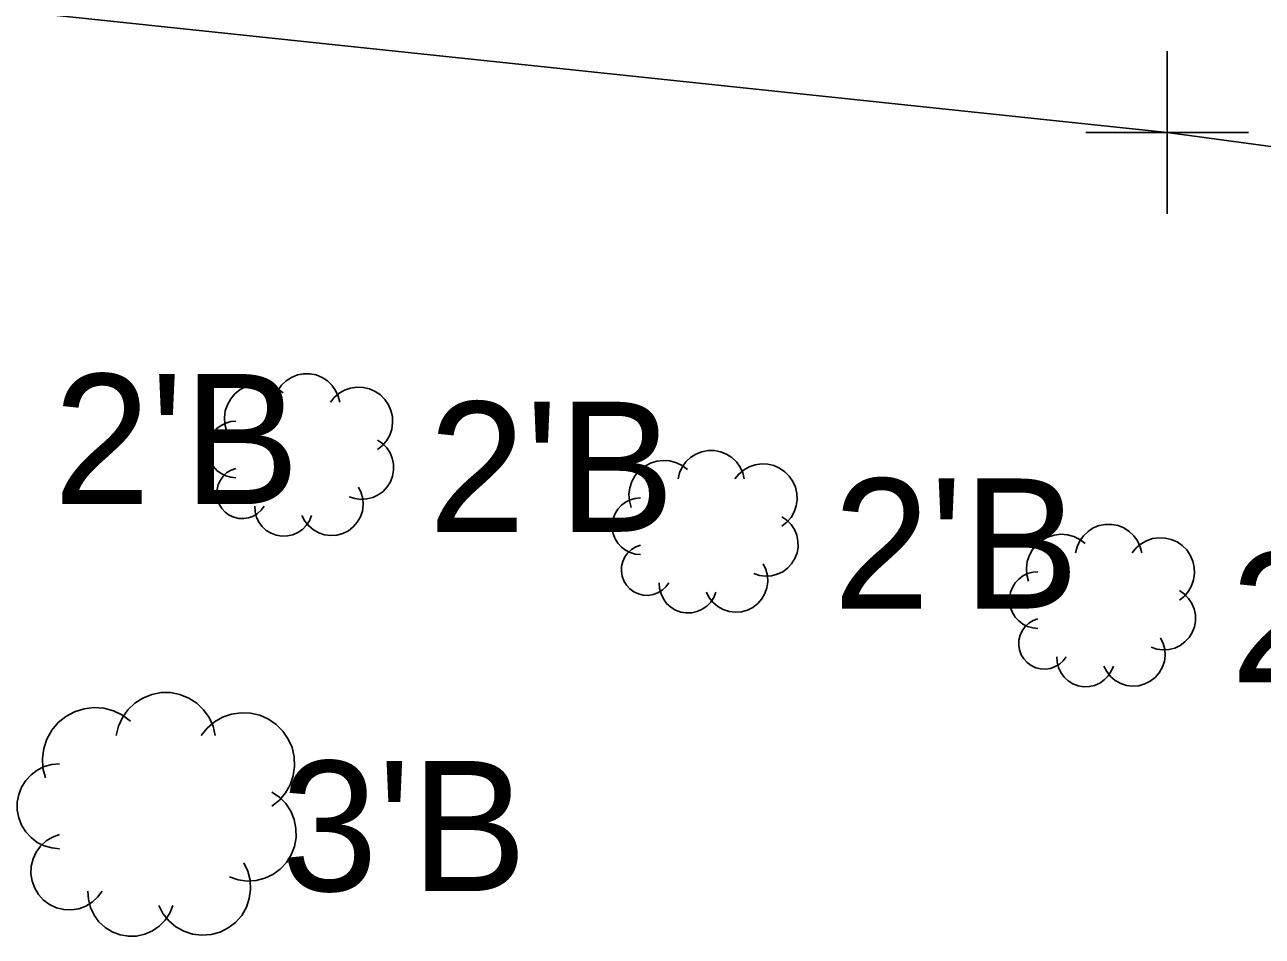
# Model space of a CAD drawing. Extents: x 1363693 to 1365209, y 422201 to 424153.
# Drawn here: x 1364152.05 to 1364167.27, y 423075.3 to 423086.51 of the extents above; entities that cross this region are included whole.
import ezdxf

# ---------------------------------------------------------------- set-up
doc = ezdxf.new("R2010")
doc.units = 0
for name, color, linetype in [('SV_X_Random_Point', 7, 'Continuous'), ('VG_X_Cells', 7, 'Continuous'), ('VG_X_Flower_Bed', 7, 'Continuous'), ('VG_X_Text', 7, 'Continuous')]:
    doc.layers.add(name, color=color, linetype=linetype)

msp = doc.modelspace()

# ---------------------------------------------------------------- linework, layer by layer
at = {"layer": 'SV_X_Random_Point'}
for p, q in [((1364166.099, 423084.186), (1364166.099, 423086.186)), ((1364165.099, 423085.186), (1364167.099, 423085.186))]:
    msp.add_line(p, q, dxfattribs=at)
at = {"layer": 'VG_X_Cells'}
for points in [[(1364155.922, 423081.868), (1364155.903, 423081.943), (1364155.871, 423082.014), (1364155.826, 423082.078), (1364155.769, 423082.132), (1364155.704, 423082.174), (1364155.631, 423082.203), (1364155.555, 423082.218), (1364155.476, 423082.218), (1364155.4, 423082.203), (1364155.327, 423082.174), (1364155.262, 423082.132), (1364155.205, 423082.078), (1364155.16, 423082.014), (1364155.127, 423081.943), (1364155.109, 423081.868)], [(1364155.225, 423081.984), (1364155.16, 423082.033), (1364155.087, 423082.068), (1364155.008, 423082.09), (1364154.926, 423082.096), (1364154.845, 423082.086), (1364154.767, 423082.062), (1364154.696, 423082.023), (1364154.632, 423081.972), (1364154.58, 423081.909), (1364154.54, 423081.838), (1364154.514, 423081.761), (1364154.504, 423081.68), (1364154.509, 423081.598), (1364154.529, 423081.519)], [(1364156.386, 423081.287), (1364156.447, 423081.336), (1364156.497, 423081.395), (1364156.536, 423081.463), (1364156.561, 423081.537), (1364156.572, 423081.613), (1364156.569, 423081.691), (1364156.551, 423081.767), (1364156.52, 423081.838), (1364156.476, 423081.903), (1364156.421, 423081.958), (1364156.357, 423082.001), (1364156.286, 423082.033), (1364156.21, 423082.05), (1364156.132, 423082.053), (1364156.055, 423082.042), (1364155.982, 423082.017), (1364155.914, 423081.978), (1364155.855, 423081.928), (1364155.806, 423081.868)], [(1364154.645, 423081.635), (1364154.581, 423081.629), (1364154.519, 423081.612), (1364154.461, 423081.583), (1364154.41, 423081.544), (1364154.367, 423081.497), (1364154.333, 423081.442), (1364154.31, 423081.382), (1364154.298, 423081.319), (1364154.298, 423081.255), (1364154.31, 423081.192), (1364154.333, 423081.132), (1364154.367, 423081.077), (1364154.41, 423081.03), (1364154.461, 423080.991), (1364154.519, 423080.962), (1364154.581, 423080.945), (1364154.645, 423080.939)], [(1364156.038, 423080.706), (1364156.108, 423080.683), (1364156.182, 423080.673), (1364156.256, 423080.678), (1364156.328, 423080.696), (1364156.395, 423080.728), (1364156.454, 423080.772), (1364156.505, 423080.826), (1364156.544, 423080.889), (1364156.571, 423080.958), (1364156.584, 423081.031), (1364156.583, 423081.105), (1364156.568, 423081.178), (1364156.54, 423081.246), (1364156.499, 423081.308), (1364156.447, 423081.361), (1364156.386, 423081.403)], [(1364160.201, 423081.04), (1364160.136, 423081.089), (1364160.063, 423081.124), (1364159.984, 423081.146), (1364159.902, 423081.152), (1364159.821, 423081.142), (1364159.743, 423081.118), (1364159.672, 423081.079), (1364159.608, 423081.028), (1364159.556, 423080.965), (1364159.516, 423080.894), (1364159.49, 423080.817), (1364159.48, 423080.736), (1364159.485, 423080.654), (1364159.505, 423080.575)], [(1364160.898, 423080.924), (1364160.879, 423080.999), (1364160.847, 423081.07), (1364160.802, 423081.134), (1364160.745, 423081.188), (1364160.68, 423081.23), (1364160.607, 423081.259), (1364160.531, 423081.274), (1364160.452, 423081.274), (1364160.376, 423081.259), (1364160.303, 423081.23), (1364160.238, 423081.188), (1364160.181, 423081.134), (1364160.136, 423081.07), (1364160.103, 423080.999), (1364160.085, 423080.924)], [(1364154.645, 423081.055), (1364154.587, 423081.034), (1364154.534, 423081.002), (1364154.489, 423080.96), (1364154.453, 423080.91), (1364154.427, 423080.855), (1364154.412, 423080.795), (1364154.41, 423080.734), (1364154.419, 423080.673), (1364154.44, 423080.615), (1364154.472, 423080.563), (1364154.514, 423080.517), (1364154.563, 423080.481), (1364154.619, 423080.455), (1364154.679, 423080.44), (1364154.74, 423080.437), (1364154.801, 423080.447), (1364154.859, 423080.468), (1364154.911, 423080.499), (1364154.957, 423080.541), (1364154.993, 423080.59)], [(1364161.362, 423080.343), (1364161.423, 423080.392), (1364161.473, 423080.451), (1364161.512, 423080.519), (1364161.537, 423080.593), (1364161.548, 423080.669), (1364161.545, 423080.747), (1364161.527, 423080.823), (1364161.496, 423080.894), (1364161.452, 423080.959), (1364161.397, 423081.014), (1364161.333, 423081.057), (1364161.262, 423081.089), (1364161.186, 423081.106), (1364161.108, 423081.109), (1364161.031, 423081.098), (1364160.958, 423081.073), (1364160.89, 423081.034), (1364160.831, 423080.984), (1364160.782, 423080.924)], [(1364155.457, 423080.474), (1364155.492, 423080.407), (1364155.54, 423080.347), (1364155.597, 423080.298), (1364155.664, 423080.261), (1364155.736, 423080.238), (1364155.811, 423080.229), (1364155.887, 423080.234), (1364155.96, 423080.255), (1364156.028, 423080.288), (1364156.088, 423080.335), (1364156.138, 423080.392), (1364156.176, 423080.458), (1364156.201, 423080.53), (1364156.211, 423080.605), (1364156.206, 423080.681), (1364156.187, 423080.754), (1364156.154, 423080.823)], [(1364159.621, 423080.691), (1364159.557, 423080.685), (1364159.495, 423080.668), (1364159.437, 423080.639), (1364159.386, 423080.6), (1364159.343, 423080.553), (1364159.309, 423080.498), (1364159.286, 423080.438), (1364159.274, 423080.375), (1364159.274, 423080.311), (1364159.286, 423080.248), (1364159.309, 423080.188), (1364159.343, 423080.133), (1364159.386, 423080.086), (1364159.437, 423080.047), (1364159.495, 423080.018), (1364159.557, 423080.001), (1364159.621, 423079.995)], [(1364154.877, 423080.59), (1364154.881, 423080.522), (1364154.898, 423080.456), (1364154.927, 423080.394), (1364154.967, 423080.338), (1364155.018, 423080.292), (1364155.076, 423080.256), (1364155.14, 423080.232), (1364155.208, 423080.221), (1364155.277, 423080.223), (1364155.343, 423080.238), (1364155.406, 423080.265), (1364155.462, 423080.304), (1364155.51, 423080.353), (1364155.548, 423080.411), (1364155.574, 423080.474)], [(1364161.014, 423079.762), (1364161.084, 423079.739), (1364161.158, 423079.729), (1364161.232, 423079.734), (1364161.304, 423079.752), (1364161.371, 423079.784), (1364161.43, 423079.828), (1364161.481, 423079.882), (1364161.52, 423079.945), (1364161.547, 423080.014), (1364161.56, 423080.087), (1364161.559, 423080.161), (1364161.544, 423080.234), (1364161.516, 423080.302), (1364161.475, 423080.364), (1364161.423, 423080.417), (1364161.362, 423080.459)], [(1364165.787, 423080.016), (1364165.768, 423080.091), (1364165.736, 423080.162), (1364165.691, 423080.226), (1364165.634, 423080.28), (1364165.569, 423080.322), (1364165.496, 423080.351), (1364165.42, 423080.366), (1364165.341, 423080.366), (1364165.265, 423080.351), (1364165.192, 423080.322), (1364165.127, 423080.28), (1364165.07, 423080.226), (1364165.025, 423080.162), (1364164.992, 423080.091), (1364164.974, 423080.016)], [(1364165.09, 423080.132), (1364165.025, 423080.181), (1364164.952, 423080.216), (1364164.873, 423080.238), (1364164.791, 423080.244), (1364164.71, 423080.234), (1364164.632, 423080.21), (1364164.561, 423080.171), (1364164.497, 423080.12), (1364164.445, 423080.057), (1364164.405, 423079.986), (1364164.379, 423079.909), (1364164.369, 423079.828), (1364164.374, 423079.746), (1364164.394, 423079.667)], [(1364159.621, 423080.111), (1364159.563, 423080.09), (1364159.51, 423080.058), (1364159.465, 423080.016), (1364159.429, 423079.966), (1364159.403, 423079.911), (1364159.388, 423079.851), (1364159.386, 423079.79), (1364159.395, 423079.729), (1364159.416, 423079.671), (1364159.448, 423079.619), (1364159.49, 423079.573), (1364159.539, 423079.537), (1364159.595, 423079.511), (1364159.655, 423079.496), (1364159.716, 423079.493), (1364159.777, 423079.503), (1364159.835, 423079.524), (1364159.887, 423079.555), (1364159.933, 423079.597), (1364159.969, 423079.646)], [(1364166.251, 423079.435), (1364166.312, 423079.484), (1364166.362, 423079.543), (1364166.401, 423079.611), (1364166.426, 423079.685), (1364166.437, 423079.761), (1364166.434, 423079.839), (1364166.416, 423079.915), (1364166.385, 423079.986), (1364166.341, 423080.051), (1364166.286, 423080.106), (1364166.222, 423080.149), (1364166.151, 423080.181), (1364166.075, 423080.198), (1364165.997, 423080.201), (1364165.92, 423080.19), (1364165.847, 423080.165), (1364165.779, 423080.126), (1364165.72, 423080.076), (1364165.671, 423080.016)], [(1364160.433, 423079.53), (1364160.468, 423079.463), (1364160.516, 423079.403), (1364160.573, 423079.354), (1364160.64, 423079.317), (1364160.712, 423079.294), (1364160.787, 423079.285), (1364160.863, 423079.29), (1364160.936, 423079.311), (1364161.004, 423079.344), (1364161.064, 423079.391), (1364161.114, 423079.448), (1364161.152, 423079.514), (1364161.177, 423079.586), (1364161.187, 423079.661), (1364161.182, 423079.737), (1364161.163, 423079.81), (1364161.13, 423079.879)], [(1364164.51, 423079.783), (1364164.446, 423079.777), (1364164.384, 423079.76), (1364164.326, 423079.731), (1364164.275, 423079.692), (1364164.232, 423079.645), (1364164.198, 423079.59), (1364164.175, 423079.53), (1364164.163, 423079.467), (1364164.163, 423079.403), (1364164.175, 423079.34), (1364164.198, 423079.28), (1364164.232, 423079.225), (1364164.275, 423079.178), (1364164.326, 423079.139), (1364164.384, 423079.11), (1364164.446, 423079.093), (1364164.51, 423079.087)], [(1364159.853, 423079.646), (1364159.857, 423079.578), (1364159.874, 423079.512), (1364159.903, 423079.45), (1364159.943, 423079.394), (1364159.994, 423079.348), (1364160.052, 423079.312), (1364160.116, 423079.288), (1364160.184, 423079.277), (1364160.253, 423079.279), (1364160.319, 423079.294), (1364160.382, 423079.321), (1364160.438, 423079.36), (1364160.486, 423079.409), (1364160.524, 423079.467), (1364160.55, 423079.53)], [(1364165.903, 423078.854), (1364165.973, 423078.831), (1364166.047, 423078.821), (1364166.121, 423078.826), (1364166.193, 423078.844), (1364166.26, 423078.876), (1364166.319, 423078.92), (1364166.37, 423078.974), (1364166.409, 423079.037), (1364166.436, 423079.106), (1364166.449, 423079.179), (1364166.448, 423079.253), (1364166.433, 423079.326), (1364166.405, 423079.394), (1364166.364, 423079.456), (1364166.312, 423079.509), (1364166.251, 423079.551)], [(1364164.51, 423079.203), (1364164.452, 423079.182), (1364164.399, 423079.15), (1364164.354, 423079.108), (1364164.318, 423079.058), (1364164.292, 423079.003), (1364164.277, 423078.943), (1364164.275, 423078.882), (1364164.284, 423078.821), (1364164.305, 423078.763), (1364164.337, 423078.711), (1364164.379, 423078.665), (1364164.428, 423078.629), (1364164.484, 423078.603), (1364164.544, 423078.588), (1364164.605, 423078.585), (1364164.666, 423078.595), (1364164.724, 423078.616), (1364164.776, 423078.647), (1364164.822, 423078.689), (1364164.858, 423078.738)], [(1364165.322, 423078.622), (1364165.357, 423078.555), (1364165.405, 423078.495), (1364165.462, 423078.446), (1364165.529, 423078.409), (1364165.601, 423078.386), (1364165.676, 423078.377), (1364165.752, 423078.382), (1364165.825, 423078.403), (1364165.893, 423078.436), (1364165.953, 423078.483), (1364166.003, 423078.54), (1364166.041, 423078.606), (1364166.066, 423078.678), (1364166.076, 423078.753), (1364166.071, 423078.829), (1364166.052, 423078.902), (1364166.019, 423078.971)], [(1364164.742, 423078.738), (1364164.746, 423078.67), (1364164.763, 423078.604), (1364164.792, 423078.542), (1364164.832, 423078.486), (1364164.883, 423078.44), (1364164.941, 423078.404), (1364165.005, 423078.38), (1364165.073, 423078.369), (1364165.142, 423078.371), (1364165.208, 423078.386), (1364165.271, 423078.413), (1364165.327, 423078.452), (1364165.375, 423078.501), (1364165.413, 423078.559), (1364165.439, 423078.622)], [(1364154.391, 423077.77), (1364154.364, 423077.884), (1364154.315, 423077.991), (1364154.247, 423078.086), (1364154.163, 423078.167), (1364154.064, 423078.23), (1364153.955, 423078.274), (1364153.84, 423078.296), (1364153.723, 423078.296), (1364153.608, 423078.274), (1364153.499, 423078.23), (1364153.401, 423078.167), (1364153.316, 423078.086), (1364153.248, 423077.991), (1364153.2, 423077.884), (1364153.172, 423077.77)], [(1364153.346, 423077.944), (1364153.248, 423078.018), (1364153.138, 423078.072), (1364153.02, 423078.104), (1364152.898, 423078.113), (1364152.776, 423078.099), (1364152.66, 423078.062), (1364152.552, 423078.004), (1364152.457, 423077.927), (1364152.378, 423077.833), (1364152.318, 423077.726), (1364152.28, 423077.61), (1364152.264, 423077.489), (1364152.271, 423077.366), (1364152.301, 423077.248)], [(1364155.088, 423076.9), (1364155.179, 423076.973), (1364155.254, 423077.062), (1364155.312, 423077.163), (1364155.35, 423077.274), (1364155.367, 423077.389), (1364155.362, 423077.506), (1364155.336, 423077.62), (1364155.289, 423077.726), (1364155.223, 423077.823), (1364155.14, 423077.905), (1364155.044, 423077.971), (1364154.937, 423078.018), (1364154.823, 423078.044), (1364154.707, 423078.049), (1364154.591, 423078.032), (1364154.481, 423077.994), (1364154.38, 423077.936), (1364154.291, 423077.861), (1364154.217, 423077.77)], [(1364152.476, 423077.422), (1364152.379, 423077.413), (1364152.287, 423077.387), (1364152.2, 423077.344), (1364152.124, 423077.286), (1364152.059, 423077.214), (1364152.008, 423077.132), (1364151.973, 423077.042), (1364151.955, 423076.948), (1364151.955, 423076.851), (1364151.973, 423076.757), (1364152.008, 423076.667), (1364152.059, 423076.585), (1364152.124, 423076.513), (1364152.2, 423076.455), (1364152.287, 423076.412), (1364152.379, 423076.386), (1364152.476, 423076.377)], [(1364154.565, 423076.029), (1364154.671, 423075.994), (1364154.781, 423075.979), (1364154.892, 423075.986), (1364155, 423076.013), (1364155.1, 423076.061), (1364155.19, 423076.126), (1364155.266, 423076.208), (1364155.325, 423076.302), (1364155.365, 423076.406), (1364155.385, 423076.515), (1364155.383, 423076.626), (1364155.361, 423076.735), (1364155.318, 423076.838), (1364155.257, 423076.931), (1364155.179, 423077.01), (1364155.088, 423077.074)], [(1364152.476, 423076.551), (1364152.389, 423076.519), (1364152.31, 423076.472), (1364152.242, 423076.409), (1364152.188, 423076.335), (1364152.149, 423076.251), (1364152.127, 423076.162), (1364152.123, 423076.069), (1364152.137, 423075.978), (1364152.169, 423075.892), (1364152.217, 423075.813), (1364152.279, 423075.745), (1364152.353, 423075.69), (1364152.437, 423075.651), (1364152.526, 423075.629), (1364152.618, 423075.625), (1364152.71, 423075.639), (1364152.796, 423075.67), (1364152.875, 423075.718), (1364152.943, 423075.78), (1364152.998, 423075.855)], [(1364153.695, 423075.68), (1364153.747, 423075.579), (1364153.818, 423075.49), (1364153.905, 423075.416), (1364154.004, 423075.361), (1364154.112, 423075.326), (1364154.226, 423075.312), (1364154.339, 423075.321), (1364154.449, 423075.351), (1364154.551, 423075.402), (1364154.641, 423075.471), (1364154.716, 423075.557), (1364154.773, 423075.656), (1364154.809, 423075.764), (1364154.825, 423075.876), (1364154.818, 423075.99), (1364154.789, 423076.1), (1364154.74, 423076.203)], [(1364152.824, 423075.855), (1364152.83, 423075.752), (1364152.855, 423075.652), (1364152.899, 423075.559), (1364152.96, 423075.477), (1364153.035, 423075.407), (1364153.123, 423075.353), (1364153.219, 423075.317), (1364153.321, 423075.3), (1364153.423, 423075.303), (1364153.524, 423075.326), (1364153.618, 423075.367), (1364153.702, 423075.425), (1364153.774, 423075.499), (1364153.83, 423075.585), (1364153.869, 423075.68)]]:
    msp.add_lwpolyline(points, dxfattribs=at)
at = {"layer": 'VG_X_Flower_Bed'}
for p, q in [((1364140.968, 423087.835), (1364166.099, 423085.186)), ((1364166.099, 423085.186), (1364173.864, 423084.137))]:
    msp.add_line(p, q, dxfattribs=at)

# ---------------------------------------------------------------- texts
at = {"layer": 'VG_X_Text'}
for s, p in [("2'B", (1364152.401, 423080.615)), ("2'B", (1364157.015, 423080.274)), ("2'B", (1364161.991, 423079.33)), ("2'B", (1364166.88, 423078.422)), ("3'B", (1364155.199, 423075.856))]:
    msp.add_text(s, height=1.6, dxfattribs=at).set_placement(p)

doc.saveas('drawing.dxf')
